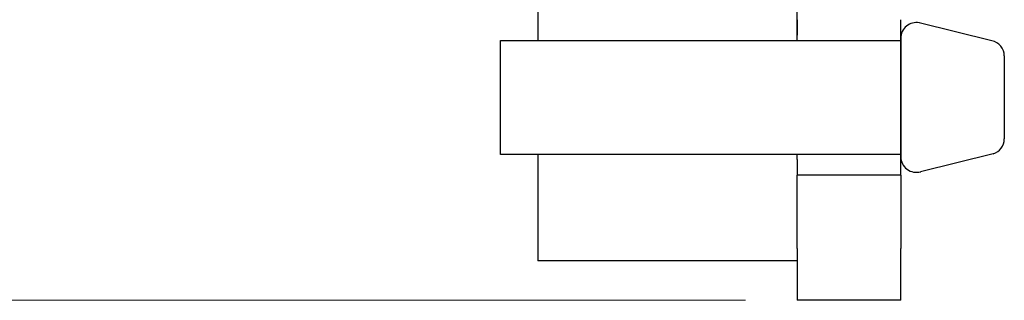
# Model space of a CAD drawing. Header units: millimetres. Extents: x 399 to 6233, y -1870 to 1602.
# Tile 667 of 711: x 5937.87 to 5956.89, y 268.64 to 274.06. Entities that reach past the tile are written whole.
import ezdxf

# ---------------------------------------------------------------- set-up
doc = ezdxf.new("R2010")
doc.units = ezdxf.units.MM
doc.layers.add('AM_5', color=3, linetype='Continuous', lineweight=25)
doc.layers.add('可見 (ISO)', color=7, linetype='Continuous', lineweight=25)
doc.styles.add('尺寸標註', font='romans.shx', dxfattribs={"bigfont": 'CHINESET.SHX'})
doc.dimstyles.new('CNS1$0', dxfattribs={"dimtxt": 2.5, "dimasz": 2.5, "dimexe": 1, "dimexo": 1, "dimgap": 1.5, "dimtad": 1, "dimtoh": 1, "dimdec": 1, "dimdsep": 46, "dimtxsty": '尺寸標註', "dimcen": 0, "dimclrd": 2, "dimclre": 2, "dimclrt": 1, "dimadec": 0, "dimazin": 2, "dimtp": 0.1, "dimtm": 0.1, "dimtfac": 0.71, "dimtdec": 1, "dimtmove": 0, "dimatfit": 0, "dimfxl": 0, "dimlwd": 13, "dimlwe": 13, "dimarcsym": 0})

# ---------------------------------------------------------------- blocks, each defined once
blk = doc.blocks.new('*D296')
at = {"layer": 'AM_5', "color": 2, "lineweight": 13}
for p, q in [((5942.878, 336.403), (5929.878, 336.403)), ((5930.878, 333.903), (5930.878, 271.142)), ((5951.889, 268.642), (5929.878, 268.642))]:
    blk.add_line(p, q, dxfattribs=at)
at = {"layer": 'AM_5', "color": 2, "lineweight": -2}
for points in [[(5930.462, 333.903), (5931.295, 333.903), (5930.878, 336.403)], [(5930.462, 271.142), (5931.295, 271.142), (5930.878, 268.642)]]:
    blk.add_solid(points, dxfattribs=at)
at = {"layer": 'Defpoints', "color": 0, "lineweight": -2}
for p in [(5943.878, 336.403), (5930.878, 268.642), (5952.889, 268.642)]:
    blk.add_point(p, dxfattribs=at)
at = {"layer": 'AM_5', "color": 1, "insert": (5928.128, 302.522), "char_height": 2.5, "attachment_point": 5, "rotation": 90, "style": '尺寸標註'}
blk.add_mtext('67.8', dxfattribs=at)

msp = doc.modelspace()

# ---------------------------------------------------------------- linework, layer by layer
for p, q in [((5956.647, 273.65), (5955.247, 273.995)), ((5954.889, 273.701), (5954.889, 271.411)), ((5956.889, 273.356), (5956.889, 271.756)), ((5956.673, 271.468), (5955.273, 271.123))]:
    msp.add_line(p, q)
msp.add_lwpolyline([(5954.889, 273.658), (5954.889, 271.454), (5947.158, 271.454), (5947.158, 273.658)], close=True)
for centre, start, end in [((5955.189, 273.701), 78.6901, 180), ((5956.589, 273.356), 0, 78.6901), ((5956.589, 271.756), 286.3206, 0), ((5955.189, 271.411), 180, 286.3206)]:
    msp.add_arc(centre, 0.3, start, end)
at = {"layer": '可見 (ISO)'}
for p, q in [((5947.878, 286.454), (5947.878, 273.658)), ((5952.878, 286.454), (5952.878, 273.658)), ((5952.889, 274.056), (5952.889, 273.756)), ((5954.889, 273.756), (5954.889, 274.056)), ((5952.889, 273.658), (5952.889, 273.756)), ((5954.889, 273.756), (5954.889, 271.356)), ((5954.889, 271.356), (5954.889, 273.756)), ((5947.878, 271.454), (5947.878, 269.403)), ((5952.889, 271.356), (5952.889, 271.454)), ((5952.889, 271.356), (5952.889, 271.056)), ((5954.889, 271.056), (5954.889, 271.356)), ((5952.889, 270.756), (5952.889, 271.056)), ((5954.889, 271.056), (5952.889, 271.056)), ((5954.889, 271.056), (5954.889, 270.756)), ((5952.889, 269.642), (5952.889, 270.756)), ((5954.889, 270.756), (5954.889, 269.642)), ((5952.889, 269.642), (5952.889, 268.642)), ((5954.889, 268.642), (5954.889, 269.642)), ((5952.878, 269.403), (5947.878, 269.403)), ((5954.889, 268.642), (5952.889, 268.642))]:
    msp.add_line(p, q, dxfattribs=at)

# ---------------------------------------------------------------- dimensions: what is measured, and where the dimension line sits
at = {"layer": 'AM_5'}
dim = msp.add_linear_dim(base=(5930.878, 268.642), p1=(5943.878, 336.403), p2=(5952.889, 268.642), angle=90, dimstyle='CNS1$0', override={"dimpost": ''}, dxfattribs=at)
dim.commit()
dim.dimension.update_dxf_attribs({"geometry": '*D296', "text_midpoint": (5928.128, 302.522)})

doc.saveas('drawing.dxf')
